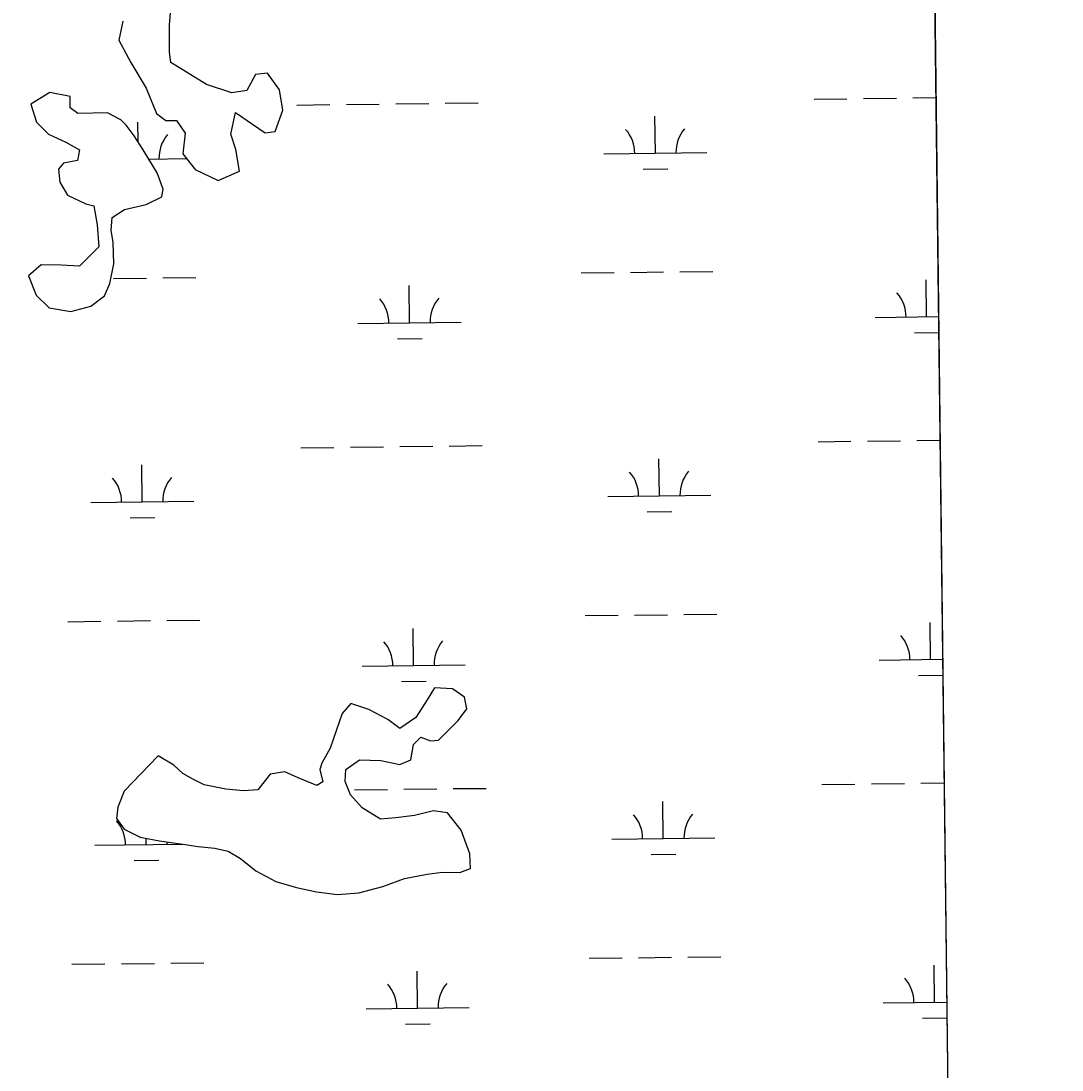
# Model space of a CAD drawing. Extents: x 3684037 to 3722149, y 433263 to 459021.
# Drawn here: x 3718998 to 3720009, y 448243 to 449261 of the extents above; entities that cross this region are included whole.
import ezdxf

# ---------------------------------------------------------------- set-up
doc = ezdxf.new("R2010")
doc.units = 0
for name, color, linetype in [('V-GRID-FRAM', 7, 'Continuous'), ('V-TOPO-SHOR', 7, 'Continuous'), ('V-WETL-SWMP', 7, 'Continuous')]:
    doc.layers.add(name, color=color, linetype=linetype)

msp = doc.modelspace()

# ---------------------------------------------------------------- linework, layer by layer
at = {"layer": 'V-GRID-FRAM'}
msp.add_lwpolyline([(3688058.9, 456858.9), (3719789.3, 457228.1), (3720008.8, 439046.9), (3688262.6, 438677.5), (3688058.9, 456858.9)], dxfattribs=at)
at = {"layer": 'V-TOPO-SHOR'}
for p, q in [((3719142.5, 449257.1), (3719143.7, 449273.4)), ((3719097.3, 449261.1), (3719093.4, 449242.4)), ((3719142.4, 449230.9), (3719142.5, 449257.1)), ((3719093.4, 449242.4), (3719105, 449220.8)), ((3719143.7, 449220.8), (3719142.4, 449230.9)), ((3719105, 449220.8), (3719120, 449196)), ((3719178.6, 449199.5), (3719143.7, 449220.8)), ((3719226, 449209.1), (3719217.6, 449193.8)), ((3719237.7, 449210.5), (3719226, 449209.1)), ((3719249.2, 449194.3), (3719237.7, 449210.5)), ((3719120, 449196), (3719129.9, 449171.4)), ((3719203.1, 449191.3), (3719178.6, 449199.5)), ((3719217.6, 449193.8), (3719203.1, 449191.3)), ((3719252.6, 449174.7), (3719249.2, 449194.3)), ((3719026.5, 449191.6), (3719008.1, 449180.3)), ((3719046.2, 449187.7), (3719026.5, 449191.6)), ((3719046.2, 449176.8), (3719046.2, 449187.7)), ((3719008.1, 449180.3), (3719013.6, 449162.8)), ((3719053.5, 449171.4), (3719046.2, 449176.8)), ((3719245.2, 449153.8), (3719252.6, 449174.7)), ((3719013.6, 449162.8), (3719025.2, 449151.3)), ((3719082.4, 449171.8), (3719053.5, 449171.4)), ((3719095.3, 449165.1), (3719082.4, 449171.8)), ((3719100.5, 449160.1), (3719095.3, 449165.1)), ((3719129.9, 449171.4), (3719139.1, 449164.6)), ((3719139.1, 449164.6), (3719149.3, 449164.5)), ((3719149.3, 449164.5), (3719157.8, 449152.3)), ((3719202.2, 449151.4), (3719206.7, 449172.2)), ((3719206.7, 449172.2), (3719235.4, 449152.5)), ((3719108.4, 449149.5), (3719100.5, 449160.1)), ((3719235.4, 449152.5), (3719245.2, 449153.8)), ((3719025.2, 449151.3), (3719042, 449143.5)), ((3719042, 449143.5), (3719055.3, 449136.1)), ((3719117.1, 449136.1), (3719108.4, 449149.5)), ((3719157.8, 449152.3), (3719155.6, 449132.2)), ((3719206.9, 449136.4), (3719202.2, 449151.4)), ((3719055.3, 449136.1), (3719053.4, 449125.8)), ((3719130.5, 449113.8), (3719117.1, 449136.1)), ((3719210.5, 449115.3), (3719206.9, 449136.4)), ((3719039.7, 449123), (3719034.7, 449117.2)), ((3719053.4, 449125.8), (3719039.7, 449123)), ((3719155.6, 449132.2), (3719167.5, 449117.1)), ((3719034.7, 449117.2), (3719036, 449104.6)), ((3719136.3, 449097.7), (3719130.5, 449113.8)), ((3719167.5, 449117.1), (3719189.8, 449106.3)), ((3719189.8, 449106.3), (3719210.5, 449115.3)), ((3719036, 449104.6), (3719043.7, 449092.1)), ((3719043.7, 449092.1), (3719061.2, 449083.7)), ((3719135, 449090.5), (3719136.3, 449097.7)), ((3719061.2, 449083.7), (3719069, 449081.7)), ((3719069, 449081.7), (3719072.2, 449063.1)), ((3719098.9, 449078.1), (3719119.8, 449083.1)), ((3719119.8, 449083.1), (3719135, 449090.5)), ((3719086.9, 449070.5), (3719098.9, 449078.1)), ((3719072.2, 449063.1), (3719073.9, 449041.8)), ((3719086, 449057.6), (3719086.9, 449070.5)), ((3719087.9, 449046.4), (3719086, 449057.6)), ((3719073.9, 449041.8), (3719055.3, 449023)), ((3719088.6, 449025.3), (3719087.9, 449046.4)), ((3719018.1, 449024.3), (3719005.6, 449013.8)), ((3719037.4, 449024.2), (3719018.1, 449024.3)), ((3719055.3, 449023), (3719037.4, 449024.2)), ((3719084.5, 449006.2), (3719088.6, 449025.3)), ((3719005.6, 449013.8), (3719013, 448995)), ((3719079.4, 448994.4), (3719084.5, 449006.2)), ((3719013, 448995), (3719025.9, 448982.6)), ((3719066.1, 448984.2), (3719079.4, 448994.4)), ((3719025.9, 448982.6), (3719046.7, 448979.2)), ((3719046.7, 448979.2), (3719066.1, 448984.2)), ((3719399.7, 448613.9), (3719392.6, 448602.1)), ((3719417.1, 448612.9), (3719399.7, 448613.9)), ((3719429, 448604.8), (3719417.1, 448612.9)), ((3719431, 448593.5), (3719429, 448604.8)), ((3719318.4, 448598.7), (3719310, 448589)), ((3719336, 448592.6), (3719318.4, 448598.7)), ((3719354.4, 448583.1), (3719336, 448592.6)), ((3719392.6, 448602.1), (3719381.5, 448584.9)), ((3719422.7, 448582.2), (3719431, 448593.5)), ((3719310, 448589), (3719298.6, 448555.3)), ((3719366.2, 448574.3), (3719354.4, 448583.1)), ((3719381.5, 448584.9), (3719366.2, 448574.3)), ((3719403.5, 448562.9), (3719422.7, 448582.2)), ((3719379.3, 448558.7), (3719386.6, 448565.9)), ((3719386.6, 448565.9), (3719395.8, 448562.4)), ((3719395.8, 448562.4), (3719403.5, 448562.9)), ((3719298.6, 448555.3), (3719290.4, 448540.8)), ((3719376.9, 448543.9), (3719379.3, 448558.7)), ((3719131.7, 448547.9), (3719098.5, 448513.4)), ((3719146.8, 448538.8), (3719131.7, 448547.9)), ((3719313.8, 448534.6), (3719327.1, 448543.8)), ((3719327.1, 448543.8), (3719347.8, 448543.4)), ((3719347.8, 448543.4), (3719366.1, 448539.4)), ((3719366.1, 448539.4), (3719376.9, 448543.9)), ((3719155.5, 448530.7), (3719146.8, 448538.8)), ((3719254.6, 448532.2), (3719240.3, 448530.1)), ((3719267.5, 448526.5), (3719254.6, 448532.2)), ((3719290.4, 448540.8), (3719288.5, 448534.4)), ((3719288.5, 448534.4), (3719291.5, 448522.6)), ((3719312.9, 448522.8), (3719313.8, 448534.6)), ((3719166, 448524.8), (3719155.5, 448530.7)), ((3719176.2, 448519.5), (3719166, 448524.8)), ((3719240.3, 448530.1), (3719228.3, 448514.8)), ((3719285.7, 448519.1), (3719267.5, 448526.5)), ((3719291.5, 448522.6), (3719285.7, 448519.1)), ((3719318.1, 448510), (3719312.9, 448522.8)), ((3719098.5, 448513.4), (3719092.4, 448497.8)), ((3719197.2, 448515.4), (3719176.2, 448519.5)), ((3719214.4, 448513.7), (3719197.2, 448515.4)), ((3719228.3, 448514.8), (3719214.4, 448513.7)), ((3719329.6, 448497.4), (3719318.1, 448510)), ((3719092.4, 448497.8), (3719091.2, 448486.8)), ((3719347.3, 448486.4), (3719329.6, 448497.4)), ((3719398.7, 448494.5), (3719380.3, 448489.7)), ((3719412.4, 448492.3), (3719398.7, 448494.5)), ((3719425.5, 448475.5), (3719412.4, 448492.3)), ((3719091.2, 448486.8), (3719098.6, 448476.6)), ((3719362.3, 448487.5), (3719347.3, 448486.4)), ((3719380.3, 448489.7), (3719362.3, 448487.5)), ((3719098.6, 448476.6), (3719114.1, 448468.8)), ((3719434.1, 448452.6), (3719425.5, 448475.5)), ((3719114.1, 448468.8), (3719132.7, 448465.2)), ((3719132.7, 448465.2), (3719155.4, 448462)), ((3719155.4, 448462), (3719170.3, 448459.7)), ((3719170.3, 448459.7), (3719186.5, 448458.1)), ((3719186.5, 448458.1), (3719199.6, 448455.3)), ((3719199.6, 448455.3), (3719211.6, 448448.1)), ((3719434.6, 448438.3), (3719434.1, 448452.6)), ((3719211.6, 448448.1), (3719226.5, 448436)), ((3719226.5, 448436), (3719245.7, 448425.7)), ((3719370.5, 448428.6), (3719392.8, 448432.8)), ((3719392.8, 448432.8), (3719407.2, 448434.8)), ((3719407.2, 448434.8), (3719424.3, 448434.5)), ((3719424.3, 448434.5), (3719434.6, 448438.3)), ((3719245.7, 448425.7), (3719265.8, 448420.1)), ((3719265.8, 448420.1), (3719285.1, 448415.9)), ((3719326.3, 448414.9), (3719349.5, 448421)), ((3719349.5, 448421), (3719370.5, 448428.6)), ((3719285.1, 448415.9), (3719305.5, 448413)), ((3719305.5, 448413), (3719326.3, 448414.9))]:
    msp.add_line(p, q, dxfattribs=at)
at = {"layer": 'V-WETL-SWMP'}
for p, q in [((3719851.5, 452080.9), (3719906.3, 447540.4)), ((3719142.5, 449257.1), (3719143.7, 449273.4)), ((3719097.3, 449261.1), (3719093.4, 449242.4)), ((3719142.4, 449230.9), (3719142.5, 449257.1)), ((3719093.4, 449242.4), (3719105, 449220.8)), ((3719143.7, 449220.8), (3719142.4, 449230.9)), ((3719105, 449220.8), (3719120, 449196)), ((3719178.6, 449199.5), (3719143.7, 449220.8)), ((3719226, 449209.1), (3719217.6, 449193.8)), ((3719237.7, 449210.5), (3719226, 449209.1)), ((3719249.2, 449194.3), (3719237.7, 449210.5)), ((3719120, 449196), (3719129.9, 449171.4)), ((3719203.1, 449191.3), (3719178.6, 449199.5)), ((3719217.6, 449193.8), (3719203.1, 449191.3)), ((3719252.6, 449174.7), (3719249.2, 449194.3)), ((3719026.5, 449191.6), (3719008.1, 449180.3)), ((3719046.2, 449187.7), (3719026.5, 449191.6)), ((3719046.2, 449176.8), (3719046.2, 449187.7)), ((3719768.1, 449185.3), (3719800.1, 449185.7)), ((3719816.1, 449185.9), (3719848.1, 449186.3)), ((3719864.1, 449186.5), (3719886.4, 449186.7)), ((3719008.1, 449180.3), (3719013.6, 449162.8)), ((3719053.5, 449171.4), (3719046.2, 449176.8)), ((3719245.2, 449153.8), (3719252.6, 449174.7)), ((3719266.2, 449179.5), (3719298.2, 449179.9)), ((3719314.2, 449180.1), (3719346.2, 449180.4)), ((3719362.2, 449180.6), (3719394.2, 449181)), ((3719410.2, 449181.2), (3719442.2, 449181.6)), ((3719013.6, 449162.8), (3719025.2, 449151.3)), ((3719082.4, 449171.8), (3719053.5, 449171.4)), ((3719095.3, 449165.1), (3719082.4, 449171.8)), ((3719100.5, 449160.1), (3719095.3, 449165.1)), ((3719112, 449143.9), (3719111.8, 449163)), ((3719129.9, 449171.4), (3719139.1, 449164.6)), ((3719139.1, 449164.6), (3719149.3, 449164.5)), ((3719149.3, 449164.5), (3719157.8, 449152.3)), ((3719202.2, 449151.4), (3719206.7, 449172.2)), ((3719206.7, 449172.2), (3719235.4, 449152.5)), ((3719614.1, 449132.8), (3719613.7, 449168.8)), ((3719108.4, 449149.5), (3719100.5, 449160.1)), ((3719235.4, 449152.5), (3719245.2, 449153.8)), ((3719025.2, 449151.3), (3719042, 449143.5)), ((3719042, 449143.5), (3719055.3, 449136.1)), ((3719117.1, 449136.1), (3719108.4, 449149.5)), ((3719157.8, 449152.3), (3719155.6, 449132.2)), ((3719206.9, 449136.4), (3719202.2, 449151.4)), ((3719055.3, 449136.1), (3719053.4, 449125.8)), ((3719130.5, 449113.8), (3719117.1, 449136.1)), ((3719210.5, 449115.3), (3719206.9, 449136.4)), ((3719564.1, 449132.2), (3719664.1, 449133.4)), ((3719039.7, 449123), (3719034.7, 449117.2)), ((3719053.4, 449125.8), (3719039.7, 449123)), ((3719122.5, 449127.1), (3719159.2, 449127.5)), ((3719155.6, 449132.2), (3719167.5, 449117.1)), ((3719034.7, 449117.2), (3719036, 449104.6)), ((3719136.3, 449097.7), (3719130.5, 449113.8)), ((3719167.5, 449117.1), (3719189.8, 449106.3)), ((3719189.8, 449106.3), (3719210.5, 449115.3)), ((3719602.3, 449117.2), (3719626.3, 449117.5)), ((3719036, 449104.6), (3719043.7, 449092.1)), ((3719043.7, 449092.1), (3719061.2, 449083.7)), ((3719135, 449090.5), (3719136.3, 449097.7)), ((3719061.2, 449083.7), (3719069, 449081.7)), ((3719069, 449081.7), (3719072.2, 449063.1)), ((3719098.9, 449078.1), (3719119.8, 449083.1)), ((3719119.8, 449083.1), (3719135, 449090.5)), ((3719086.9, 449070.5), (3719098.9, 449078.1)), ((3719072.2, 449063.1), (3719073.9, 449041.8)), ((3719086, 449057.6), (3719086.9, 449070.5)), ((3719087.9, 449046.4), (3719086, 449057.6)), ((3719073.9, 449041.8), (3719055.3, 449023)), ((3719088.6, 449025.3), (3719087.9, 449046.4)), ((3719018.1, 449024.3), (3719005.6, 449013.8)), ((3719037.4, 449024.2), (3719018.1, 449024.3)), ((3719055.3, 449023), (3719037.4, 449024.2)), ((3719084.5, 449006.2), (3719088.6, 449025.3)), ((3719005.6, 449013.8), (3719013, 448995)), ((3719088.2, 449011.2), (3719120.2, 449011.6)), ((3719136.2, 449011.8), (3719168.2, 449012.2)), ((3719542, 449016.5), (3719574, 449016.9)), ((3719590, 449017.1), (3719622, 449017.5)), ((3719638, 449017.6), (3719670, 449018)), ((3719079.4, 448994.4), (3719084.5, 449006.2)), ((3719375.5, 448968.2), (3719375.1, 449004.2)), ((3719877.4, 448974), (3719877, 449010)), ((3719013, 448995), (3719025.9, 448982.6)), ((3719066.1, 448984.2), (3719079.4, 448994.4)), ((3719025.9, 448982.6), (3719046.7, 448979.2)), ((3719046.7, 448979.2), (3719066.1, 448984.2)), ((3719827.4, 448973.4), (3719889, 448974.1)), ((3719325.5, 448967.6), (3719425.5, 448968.7)), ((3719363.7, 448952.6), (3719387.7, 448952.9)), ((3719865.6, 448958.4), (3719889.2, 448958.7)), ((3719270.1, 448846.9), (3719302.1, 448847.2)), ((3719318.1, 448847.4), (3719350.1, 448847.8)), ((3719366.1, 448848), (3719398.1, 448848.3)), ((3719414.1, 448848.5), (3719446.1, 448848.9)), ((3719772, 448852.7), (3719804, 448853.1)), ((3719820, 448853.2), (3719852, 448853.6)), ((3719868, 448853.8), (3719890.4, 448854.1)), ((3719116.1, 448794.3), (3719115.7, 448830.3)), ((3719618, 448800.2), (3719617.6, 448836.2)), ((3719568, 448799.6), (3719668, 448800.7)), ((3719066.1, 448793.7), (3719166.1, 448794.9)), ((3719104.3, 448778.7), (3719128.3, 448779)), ((3719606.2, 448784.6), (3719630.2, 448784.9)), ((3719545.9, 448683.9), (3719577.9, 448684.2)), ((3719593.9, 448684.4), (3719625.9, 448684.8)), ((3719641.9, 448685), (3719673.9, 448685.4)), ((3719044, 448678), (3719076, 448678.4)), ((3719092, 448678.6), (3719124, 448679)), ((3719140, 448679.2), (3719172, 448679.5)), ((3719881.3, 448641.3), (3719880.9, 448677.3)), ((3719379.4, 448635.5), (3719379, 448671.5)), ((3719329.4, 448634.9), (3719429.4, 448636.1)), ((3719831.3, 448640.8), (3719893, 448641.5)), ((3719869.5, 448625.8), (3719893.2, 448626.1)), ((3719367.6, 448619.9), (3719391.6, 448620.2)), ((3719399.7, 448613.9), (3719392.6, 448602.1)), ((3719417.1, 448612.9), (3719399.7, 448613.9)), ((3719429, 448604.8), (3719417.1, 448612.9)), ((3719431, 448593.5), (3719429, 448604.8)), ((3719318.4, 448598.7), (3719310, 448589)), ((3719336, 448592.6), (3719318.4, 448598.7)), ((3719354.4, 448583.1), (3719336, 448592.6)), ((3719392.6, 448602.1), (3719381.5, 448584.9)), ((3719422.7, 448582.2), (3719431, 448593.5)), ((3719310, 448589), (3719298.6, 448555.3)), ((3719366.2, 448574.3), (3719354.4, 448583.1)), ((3719381.5, 448584.9), (3719366.2, 448574.3)), ((3719403.5, 448562.9), (3719422.7, 448582.2)), ((3719379.3, 448558.7), (3719386.6, 448565.9)), ((3719386.6, 448565.9), (3719395.8, 448562.4)), ((3719395.8, 448562.4), (3719403.5, 448562.9)), ((3719298.6, 448555.3), (3719290.4, 448540.8)), ((3719376.9, 448543.9), (3719379.3, 448558.7)), ((3719131.7, 448547.9), (3719098.5, 448513.4)), ((3719146.8, 448538.8), (3719131.7, 448547.9)), ((3719313.8, 448534.6), (3719327.1, 448543.8)), ((3719327.1, 448543.8), (3719347.8, 448543.4)), ((3719347.8, 448543.4), (3719366.1, 448539.4)), ((3719366.1, 448539.4), (3719376.9, 448543.9)), ((3719155.5, 448530.7), (3719146.8, 448538.8)), ((3719254.6, 448532.2), (3719240.3, 448530.1)), ((3719267.5, 448526.5), (3719254.6, 448532.2)), ((3719290.4, 448540.8), (3719288.5, 448534.4)), ((3719288.5, 448534.4), (3719291.5, 448522.6)), ((3719312.9, 448522.8), (3719313.8, 448534.6)), ((3719166, 448524.8), (3719155.5, 448530.7)), ((3719176.2, 448519.5), (3719166, 448524.8)), ((3719240.3, 448530.1), (3719228.3, 448514.8)), ((3719285.7, 448519.1), (3719267.5, 448526.5)), ((3719291.5, 448522.6), (3719285.7, 448519.1)), ((3719318.1, 448510), (3719312.9, 448522.8)), ((3719871.8, 448521.2), (3719894.4, 448521.4)), ((3719098.5, 448513.4), (3719092.4, 448497.8)), ((3719197.2, 448515.4), (3719176.2, 448519.5)), ((3719214.4, 448513.7), (3719197.2, 448515.4)), ((3719228.3, 448514.8), (3719214.4, 448513.7)), ((3719322, 448514.8), (3719354, 448515.1)), ((3719370, 448515.3), (3719402, 448515.7)), ((3719418, 448515.9), (3719450, 448516.2)), ((3719775.8, 448520), (3719807.8, 448520.4)), ((3719823.8, 448520.6), (3719855.8, 448521)), ((3719329.6, 448497.4), (3719318.1, 448510)), ((3719621.8, 448467.5), (3719621.4, 448503.5)), ((3719092.4, 448497.8), (3719091.2, 448486.8)), ((3719347.3, 448486.4), (3719329.6, 448497.4)), ((3719398.7, 448494.5), (3719380.3, 448489.7)), ((3719412.4, 448492.3), (3719398.7, 448494.5)), ((3719425.5, 448475.5), (3719412.4, 448492.3)), ((3719091.2, 448486.8), (3719098.6, 448476.6)), ((3719362.3, 448487.5), (3719347.3, 448486.4)), ((3719380.3, 448489.7), (3719362.3, 448487.5)), ((3719098.6, 448476.6), (3719114.1, 448468.8)), ((3719434.1, 448452.6), (3719425.5, 448475.5)), ((3719070, 448461.1), (3719155.2, 448462.1)), ((3719114.1, 448468.8), (3719132.7, 448465.2)), ((3719120, 448461.7), (3719119.9, 448467.7)), ((3719132.7, 448465.2), (3719155.4, 448462)), ((3719155.4, 448462), (3719170.3, 448459.7)), ((3719571.9, 448466.9), (3719671.8, 448468.1)), ((3719170.3, 448459.7), (3719186.5, 448458.1)), ((3719186.5, 448458.1), (3719199.6, 448455.3)), ((3719199.6, 448455.3), (3719211.6, 448448.1)), ((3719434.6, 448438.3), (3719434.1, 448452.6)), ((3719610, 448451.9), (3719634, 448452.2)), ((3719108.2, 448446.1), (3719132.2, 448446.4)), ((3719211.6, 448448.1), (3719226.5, 448436)), ((3719226.5, 448436), (3719245.7, 448425.7)), ((3719370.5, 448428.6), (3719392.8, 448432.8)), ((3719392.8, 448432.8), (3719407.2, 448434.8)), ((3719407.2, 448434.8), (3719424.3, 448434.5)), ((3719424.3, 448434.5), (3719434.6, 448438.3)), ((3719245.7, 448425.7), (3719265.8, 448420.1)), ((3719265.8, 448420.1), (3719285.1, 448415.9)), ((3719326.3, 448414.9), (3719349.5, 448421)), ((3719349.5, 448421), (3719370.5, 448428.6)), ((3719285.1, 448415.9), (3719305.5, 448413)), ((3719305.5, 448413), (3719326.3, 448414.9)), ((3719549.8, 448351.2), (3719581.8, 448351.6)), ((3719597.8, 448351.8), (3719629.8, 448352.2)), ((3719645.8, 448352.3), (3719677.8, 448352.7)), ((3719047.9, 448345.4), (3719079.9, 448345.8)), ((3719095.9, 448345.9), (3719127.9, 448346.3)), ((3719143.9, 448346.5), (3719175.9, 448346.9)), ((3719383.3, 448302.9), (3719382.9, 448338.8)), ((3719885.2, 448308.7), (3719884.7, 448344.7)), ((3719835.2, 448308.1), (3719897, 448308.8)), ((3719333.3, 448302.3), (3719433.3, 448303.4)), ((3719371.5, 448287.3), (3719395.5, 448287.6)), ((3719873.3, 448293.1), (3719897.2, 448293.4))]:
    msp.add_line(p, q, dxfattribs=at)
for centre, start, end in [((3719558.9, 449132.6), 359.8949, 41.4385), ((3719669.3, 449133.9), 139.8949, 181.4385), ((3719167.5, 449128.1), 139.8949, 181.4385), ((3719320.3, 448968), 359.8949, 41.4385), ((3719430.8, 448969.3), 139.8949, 181.4385), ((3719822.2, 448973.8), 359.8949, 41.4385), ((3719060.9, 448794.1), 359.8949, 41.4385), ((3719171.3, 448795.4), 139.8949, 181.4385), ((3719562.7, 448800), 359.8949, 41.4385), ((3719673.2, 448801.3), 139.8949, 181.4385), ((3719826, 448641.2), 359.8949, 41.4385), ((3719324.2, 448635.3), 359.8949, 41.4385), ((3719434.6, 448636.6), 139.8949, 181.4385), ((3719677.1, 448468.6), 139.8949, 181.4385), ((3719064.7, 448461.5), 359.8949, 41.4385), ((3719566.6, 448467.3), 359.8949, 41.4385), ((3719175.2, 448462.8), 177.7247, 181.4385), ((3719829.9, 448308.5), 359.8949, 41.4385), ((3719328, 448302.7), 359.8949, 41.4385), ((3719438.5, 448304), 139.8949, 181.4385)]:
    msp.add_arc(centre, 35.2, start, end, dxfattribs=at)

doc.saveas('drawing.dxf')
